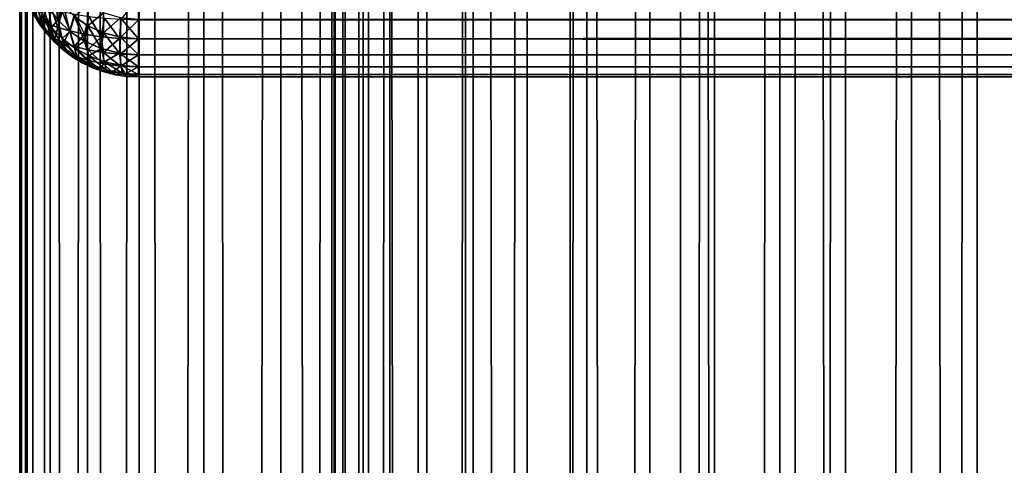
# Model space of a CAD drawing. Extents: x -265 to 265, y 0 to 1307.
# Tile 292 of 436: x -265 to -248.44, y 978.47 to 985.96. Entities that reach past the tile are written whole.
import ezdxf

# ---------------------------------------------------------------- set-up
doc = ezdxf.new("R2010")
doc.units = 0
doc.header["$LTSCALE"] = 65.185185
for name, color, linetype in [('124', 7, 'CONTINUOUS'), ('125', 7, 'CONTINUOUS'), ('126', 7, 'CONTINUOUS'), ('133', 7, 'CONTINUOUS'), ('141', 7, 'CONTINUOUS'), ('143', 7, 'CONTINUOUS'), ('3', 7, 'CONTINUOUS'), ('4', 7, 'CONTINUOUS')]:
    doc.layers.add(name, color=color, linetype=linetype)

msp = doc.modelspace()

# ---------------------------------------------------------------- linework, layer by layer
at = {"layer": '124', "color": 7, "linetype": 'CONTINUOUS'}
for points in [[(-263, 985.962, 15.169), (-263, 986.322, 15.043), (263, 985.964, 15.168), (-263, 985.962, 15.169)], [(263, 985.641, 15.37), (-263, 985.962, 15.169), (263, 985.964, 15.168), (263, 985.641, 15.37)], [(-263, 985.639, 15.371), (-263, 985.962, 15.169), (263, 985.641, 15.37), (-263, 985.639, 15.371)], [(263, 985.371, 15.639), (-263, 985.639, 15.371), (263, 985.641, 15.37), (263, 985.371, 15.639)], [(-263, 985.37, 15.641), (-263, 985.639, 15.371), (263, 985.371, 15.639), (-263, 985.37, 15.641)], [(263, 985.169, 15.962), (-263, 985.37, 15.641), (263, 985.371, 15.639), (263, 985.169, 15.962)], [(-263, 985.168, 15.964), (-263, 985.37, 15.641), (263, 985.169, 15.962), (-263, 985.168, 15.964)], [(263, 985.043, 16.322), (-263, 985.168, 15.964), (263, 985.169, 15.962), (263, 985.043, 16.322)], [(-263, 985.042, 16.324), (-263, 985.168, 15.964), (263, 985.043, 16.322), (-263, 985.042, 16.324)], [(263, 985, 16.7), (-263, 985.042, 16.324), (263, 985.043, 16.322), (263, 985, 16.7)], [(-263, 985, 16.7), (-263, 985.042, 16.324), (263, 985, 16.7), (-263, 985, 16.7)]]:
    msp.add_3dface(points, dxfattribs=at)
at = {"layer": '125', "color": 7, "linetype": 'CONTINUOUS'}
for points in [[(-263, 985, 16.7), (263, 985, 16.7), (-263, 985, 23.3), (-263, 985, 16.7)], [(-263, 985, 23.3), (263, 985, 16.7), (263, 985, 23.3), (-263, 985, 23.3)]]:
    msp.add_3dface(points, dxfattribs=at)
at = {"layer": '126', "color": 7, "linetype": 'CONTINUOUS'}
for points in [[(263, 986.322, 24.957), (-263, 985.964, 24.832), (263, 985.962, 24.831), (263, 986.322, 24.957)], [(-263, 985.964, 24.832), (-263, 985.641, 24.63), (263, 985.962, 24.831), (-263, 985.964, 24.832)], [(263, 985.962, 24.831), (-263, 985.641, 24.63), (263, 985.639, 24.629), (263, 985.962, 24.831)], [(-263, 985.641, 24.63), (-263, 985.371, 24.361), (263, 985.639, 24.629), (-263, 985.641, 24.63)], [(263, 985.639, 24.629), (-263, 985.371, 24.361), (263, 985.37, 24.359), (263, 985.639, 24.629)], [(-263, 985.371, 24.361), (-263, 985.169, 24.038), (263, 985.37, 24.359), (-263, 985.371, 24.361)], [(263, 985.37, 24.359), (-263, 985.169, 24.038), (263, 985.168, 24.036), (263, 985.37, 24.359)], [(-263, 985.169, 24.038), (-263, 985.043, 23.678), (263, 985.168, 24.036), (-263, 985.169, 24.038)], [(263, 985.168, 24.036), (-263, 985.043, 23.678), (263, 985.042, 23.676), (263, 985.168, 24.036)], [(-263, 985.043, 23.678), (-263, 985, 23.3), (263, 985.042, 23.676), (-263, 985.043, 23.678)], [(-263, 985, 23.3), (263, 985, 23.3), (263, 985.042, 23.676), (-263, 985, 23.3)]]:
    msp.add_3dface(points, dxfattribs=at)
at = {"layer": '133', "color": 7, "linetype": 'CONTINUOUS'}
for points in [[(-264.761, 986.052, 16.858), (-264.659, 985.884, 16.833), (-264.761, 986.052, 23.142), (-264.761, 986.052, 16.858)], [(-264.761, 986.052, 23.142), (-264.659, 985.884, 16.833), (-264.659, 985.884, 23.167), (-264.761, 986.052, 23.142)], [(-264.578, 985.771, 16.816), (-264.542, 985.726, 16.809), (-264.659, 985.884, 23.167), (-264.578, 985.771, 16.816)], [(-264.659, 985.884, 23.167), (-264.542, 985.726, 16.809), (-264.542, 985.726, 23.191), (-264.659, 985.884, 23.167)], [(-264.659, 985.884, 16.833), (-264.578, 985.771, 16.816), (-264.659, 985.884, 23.167), (-264.659, 985.884, 16.833)], [(-264.542, 985.726, 16.809), (-264.409, 985.581, 16.787), (-264.542, 985.726, 23.191), (-264.542, 985.726, 16.809)], [(-264.542, 985.726, 23.191), (-264.409, 985.581, 16.787), (-264.409, 985.581, 23.213), (-264.542, 985.726, 23.191)], [(-264.315, 985.493, 16.774), (-264.264, 985.45, 16.767), (-264.409, 985.581, 23.213), (-264.315, 985.493, 16.774)], [(-264.409, 985.581, 23.213), (-264.264, 985.45, 16.767), (-264.264, 985.45, 23.233), (-264.409, 985.581, 23.213)], [(-264.409, 985.581, 16.787), (-264.315, 985.493, 16.774), (-264.409, 985.581, 23.213), (-264.409, 985.581, 16.787)], [(-264.264, 985.45, 16.767), (-264.106, 985.333, 16.75), (-264.264, 985.45, 23.233), (-264.264, 985.45, 16.767)], [(-264.264, 985.45, 23.233), (-264.106, 985.333, 16.75), (-264.106, 985.333, 23.25), (-264.264, 985.45, 23.233)], [(-263.941, 985.235, 16.735), (-263.938, 985.233, 16.735), (-264.106, 985.333, 23.25), (-263.941, 985.235, 16.735)], [(-264.106, 985.333, 23.25), (-263.938, 985.233, 16.735), (-263.938, 985.233, 23.265), (-264.106, 985.333, 23.25)], [(-264.106, 985.333, 16.75), (-263.941, 985.235, 16.735), (-264.106, 985.333, 23.25), (-264.106, 985.333, 16.75)], [(-263.938, 985.233, 16.735), (-263.761, 985.15, 16.723), (-263.938, 985.233, 23.265), (-263.938, 985.233, 16.735)], [(-263.938, 985.233, 23.265), (-263.761, 985.15, 16.723), (-263.761, 985.15, 23.277), (-263.938, 985.233, 23.265)], [(-263.761, 985.15, 16.723), (-263.577, 985.085, 16.713), (-263.761, 985.15, 23.277), (-263.761, 985.15, 16.723)], [(-263.761, 985.15, 23.277), (-263.577, 985.085, 16.713), (-263.577, 985.085, 23.287), (-263.761, 985.15, 23.277)], [(-263.577, 985.085, 16.713), (-263.387, 985.038, 16.706), (-263.577, 985.085, 23.287), (-263.577, 985.085, 16.713)], [(-263.577, 985.085, 23.287), (-263.387, 985.038, 16.706), (-263.387, 985.038, 23.294), (-263.577, 985.085, 23.287)], [(-263.387, 985.038, 16.706), (-263.195, 985.009, 16.701), (-263.387, 985.038, 23.294), (-263.387, 985.038, 16.706)], [(-263.387, 985.038, 23.294), (-263.195, 985.009, 16.701), (-263.195, 985.009, 23.299), (-263.387, 985.038, 23.294)], [(-263, 985, 16.7), (-263, 985, 23.3), (-263.195, 985.009, 23.299), (-263, 985, 16.7)], [(-263.195, 985.009, 16.701), (-263, 985, 16.7), (-263.195, 985.009, 23.299), (-263.195, 985.009, 16.701)]]:
    msp.add_3dface(points, dxfattribs=at)
at = {"layer": '141', "color": 7, "linetype": 'CONTINUOUS'}
for points in [[(-263, 986.322, 15.043), (-263, 985.962, 15.169), (-263.292, 985.969, 15.19), (-263, 986.322, 15.043)], [(-264.728, 986.237, 16.24), (-264.611, 986.191, 16.029), (-264.64, 985.952, 16.394), (-264.728, 986.237, 16.24)], [(-264.722, 986.01, 16.626), (-264.728, 986.237, 16.24), (-264.64, 985.952, 16.394), (-264.722, 986.01, 16.626)], [(-264.64, 985.952, 16.394), (-264.611, 986.191, 16.029), (-264.518, 985.891, 16.169), (-264.64, 985.952, 16.394)], [(-264.611, 986.191, 16.029), (-264.464, 986.144, 15.831), (-264.518, 985.891, 16.169), (-264.611, 986.191, 16.029)], [(-264.518, 985.891, 16.169), (-264.464, 986.144, 15.831), (-264.357, 985.831, 15.958), (-264.518, 985.891, 16.169)], [(-264.464, 986.144, 15.831), (-264.285, 986.098, 15.649), (-264.357, 985.831, 15.958), (-264.464, 986.144, 15.831)], [(-264.659, 985.884, 16.833), (-264.761, 986.052, 16.858), (-264.722, 986.01, 16.626), (-264.659, 985.884, 16.833)], [(-264.578, 985.771, 16.816), (-264.659, 985.884, 16.833), (-264.722, 986.01, 16.626), (-264.578, 985.771, 16.816)], [(-264.578, 985.771, 16.816), (-264.722, 986.01, 16.626), (-264.64, 985.952, 16.394), (-264.578, 985.771, 16.816)], [(-264.357, 985.831, 15.958), (-264.285, 986.098, 15.649), (-264.154, 985.773, 15.766), (-264.357, 985.831, 15.958)], [(-264.285, 986.098, 15.649), (-264.076, 986.056, 15.488), (-264.154, 985.773, 15.766), (-264.285, 986.098, 15.649)], [(-264.154, 985.773, 15.766), (-264.076, 986.056, 15.488), (-263.91, 985.72, 15.604), (-264.154, 985.773, 15.766)], [(-264.076, 986.056, 15.488), (-263.837, 986.018, 15.354), (-263.91, 985.72, 15.604), (-264.076, 986.056, 15.488)], [(-263.91, 985.72, 15.604), (-263.837, 986.018, 15.354), (-263.631, 985.677, 15.478), (-263.91, 985.72, 15.604)], [(-263.837, 986.018, 15.354), (-263.574, 985.988, 15.253), (-263.631, 985.677, 15.478), (-263.837, 986.018, 15.354)], [(-263.631, 985.677, 15.478), (-263.574, 985.988, 15.253), (-263.323, 985.649, 15.399), (-263.631, 985.677, 15.478)], [(-263.574, 985.988, 15.253), (-263.292, 985.969, 15.19), (-263.323, 985.649, 15.399), (-263.574, 985.988, 15.253)], [(-263.292, 985.969, 15.19), (-263, 985.962, 15.169), (-263.323, 985.649, 15.399), (-263.292, 985.969, 15.19)], [(-264.578, 985.771, 16.816), (-264.64, 985.952, 16.394), (-264.512, 985.708, 16.602), (-264.578, 985.771, 16.816)], [(-264.64, 985.952, 16.394), (-264.518, 985.891, 16.169), (-264.512, 985.708, 16.602), (-264.64, 985.952, 16.394)], [(-264.518, 985.891, 16.169), (-264.357, 985.831, 15.958), (-264.408, 985.643, 16.394), (-264.518, 985.891, 16.169)], [(-264.512, 985.708, 16.602), (-264.518, 985.891, 16.169), (-264.408, 985.643, 16.394), (-264.512, 985.708, 16.602)], [(-264.408, 985.643, 16.394), (-264.357, 985.831, 15.958), (-264.264, 985.577, 16.196), (-264.408, 985.643, 16.394)], [(-264.357, 985.831, 15.958), (-264.154, 985.773, 15.766), (-264.264, 985.577, 16.196), (-264.357, 985.831, 15.958)], [(-263, 985.962, 15.169), (-263, 985.639, 15.371), (-263.323, 985.649, 15.399), (-263, 985.962, 15.169)], [(-264.542, 985.726, 16.809), (-264.578, 985.771, 16.816), (-264.512, 985.708, 16.602), (-264.542, 985.726, 16.809)], [(-264.409, 985.581, 16.787), (-264.542, 985.726, 16.809), (-264.512, 985.708, 16.602), (-264.409, 985.581, 16.787)], [(-264.409, 985.581, 16.787), (-264.512, 985.708, 16.602), (-264.408, 985.643, 16.394), (-264.409, 985.581, 16.787)], [(-264.315, 985.493, 16.774), (-264.409, 985.581, 16.787), (-264.408, 985.643, 16.394), (-264.315, 985.493, 16.774)], [(-264.315, 985.493, 16.774), (-264.408, 985.643, 16.394), (-264.205, 985.417, 16.567), (-264.315, 985.493, 16.774)], [(-264.408, 985.643, 16.394), (-264.264, 985.577, 16.196), (-264.205, 985.417, 16.567), (-264.408, 985.643, 16.394)], [(-264.264, 985.577, 16.196), (-264.154, 985.773, 15.766), (-264.079, 985.514, 16.016), (-264.264, 985.577, 16.196)], [(-264.154, 985.773, 15.766), (-263.91, 985.72, 15.604), (-264.079, 985.514, 16.016), (-264.154, 985.773, 15.766)], [(-264.079, 985.514, 16.016), (-263.91, 985.72, 15.604), (-263.854, 985.457, 15.862), (-264.079, 985.514, 16.016)], [(-263.91, 985.72, 15.604), (-263.631, 985.677, 15.478), (-263.854, 985.457, 15.862), (-263.91, 985.72, 15.604)], [(-263.854, 985.457, 15.862), (-263.631, 985.677, 15.478), (-263.593, 985.411, 15.742), (-263.854, 985.457, 15.862)], [(-263.631, 985.677, 15.478), (-263.323, 985.649, 15.399), (-263.593, 985.411, 15.742), (-263.631, 985.677, 15.478)], [(-263.593, 985.411, 15.742), (-263.323, 985.649, 15.399), (-263.304, 985.381, 15.667), (-263.593, 985.411, 15.742)], [(-263.323, 985.649, 15.399), (-263, 985.639, 15.371), (-263.304, 985.381, 15.667), (-263.323, 985.649, 15.399)], [(-263, 985.639, 15.371), (-263, 985.37, 15.641), (-263.304, 985.381, 15.667), (-263, 985.639, 15.371)], [(-264.264, 985.45, 16.767), (-264.315, 985.493, 16.774), (-264.205, 985.417, 16.567), (-264.264, 985.45, 16.767)], [(-264.264, 985.577, 16.196), (-264.079, 985.514, 16.016), (-264.047, 985.342, 16.376), (-264.264, 985.577, 16.196)], [(-264.205, 985.417, 16.567), (-264.264, 985.577, 16.196), (-264.047, 985.342, 16.376), (-264.205, 985.417, 16.567)], [(-264.079, 985.514, 16.016), (-263.854, 985.457, 15.862), (-263.84, 985.274, 16.209), (-264.079, 985.514, 16.016)], [(-264.047, 985.342, 16.376), (-264.079, 985.514, 16.016), (-263.84, 985.274, 16.209), (-264.047, 985.342, 16.376)], [(-264.106, 985.333, 16.75), (-264.264, 985.45, 16.767), (-264.205, 985.417, 16.567), (-264.106, 985.333, 16.75)], [(-264.106, 985.333, 16.75), (-264.205, 985.417, 16.567), (-264.047, 985.342, 16.376), (-264.106, 985.333, 16.75)], [(-263.941, 985.235, 16.735), (-264.106, 985.333, 16.75), (-264.047, 985.342, 16.376), (-263.941, 985.235, 16.735)], [(-263.941, 985.235, 16.735), (-264.047, 985.342, 16.376), (-263.805, 985.174, 16.601), (-263.941, 985.235, 16.735)], [(-264.047, 985.342, 16.376), (-263.84, 985.274, 16.209), (-263.805, 985.174, 16.601), (-264.047, 985.342, 16.376)], [(-263.854, 985.457, 15.862), (-263.593, 985.411, 15.742), (-263.59, 985.218, 16.077), (-263.854, 985.457, 15.862)], [(-263.84, 985.274, 16.209), (-263.854, 985.457, 15.862), (-263.59, 985.218, 16.077), (-263.84, 985.274, 16.209)], [(-263.593, 985.411, 15.742), (-263.304, 985.381, 15.667), (-263.305, 985.181, 15.993), (-263.593, 985.411, 15.742)], [(-263.59, 985.218, 16.077), (-263.593, 985.411, 15.742), (-263.305, 985.181, 15.993), (-263.59, 985.218, 16.077)], [(-263.304, 985.381, 15.667), (-263, 985.37, 15.641), (-263.305, 985.181, 15.993), (-263.304, 985.381, 15.667)], [(-263, 985.37, 15.641), (-263, 985.168, 15.964), (-263.305, 985.181, 15.993), (-263, 985.37, 15.641)], [(-263.938, 985.233, 16.735), (-263.941, 985.235, 16.735), (-263.805, 985.174, 16.601), (-263.938, 985.233, 16.735)], [(-263.761, 985.15, 16.723), (-263.938, 985.233, 16.735), (-263.805, 985.174, 16.601), (-263.761, 985.15, 16.723)], [(-263.84, 985.274, 16.209), (-263.59, 985.218, 16.077), (-263.638, 985.121, 16.486), (-263.84, 985.274, 16.209)], [(-263.805, 985.174, 16.601), (-263.84, 985.274, 16.209), (-263.638, 985.121, 16.486), (-263.805, 985.174, 16.601)], [(-263.761, 985.15, 16.723), (-263.805, 985.174, 16.601), (-263.638, 985.121, 16.486), (-263.761, 985.15, 16.723)], [(-263.577, 985.085, 16.713), (-263.761, 985.15, 16.723), (-263.638, 985.121, 16.486), (-263.577, 985.085, 16.713)], [(-263.638, 985.121, 16.486), (-263.59, 985.218, 16.077), (-263.443, 985.079, 16.398), (-263.638, 985.121, 16.486)], [(-263.59, 985.218, 16.077), (-263.305, 985.181, 15.993), (-263.443, 985.079, 16.398), (-263.59, 985.218, 16.077)], [(-263.443, 985.079, 16.398), (-263.305, 985.181, 15.993), (-263.227, 985.052, 16.343), (-263.443, 985.079, 16.398)], [(-263.305, 985.181, 15.993), (-263, 985.168, 15.964), (-263.227, 985.052, 16.343), (-263.305, 985.181, 15.993)], [(-263, 985.168, 15.964), (-263, 985.042, 16.324), (-263.227, 985.052, 16.343), (-263, 985.168, 15.964)], [(-263.577, 985.085, 16.713), (-263.638, 985.121, 16.486), (-263.443, 985.079, 16.398), (-263.577, 985.085, 16.713)], [(-263.387, 985.038, 16.706), (-263.577, 985.085, 16.713), (-263.443, 985.079, 16.398), (-263.387, 985.038, 16.706)], [(-263.387, 985.038, 16.706), (-263.443, 985.079, 16.398), (-263.227, 985.052, 16.343), (-263.387, 985.038, 16.706)], [(-263.195, 985.009, 16.701), (-263.387, 985.038, 16.706), (-263.227, 985.052, 16.343), (-263.195, 985.009, 16.701)], [(-263, 985.042, 16.324), (-263.195, 985.009, 16.701), (-263.227, 985.052, 16.343), (-263, 985.042, 16.324)], [(-263, 985.042, 16.324), (-263, 985, 16.7), (-263.195, 985.009, 16.701), (-263, 985.042, 16.324)]]:
    msp.add_3dface(points, dxfattribs=at)
at = {"layer": '143', "color": 7, "linetype": 'CONTINUOUS'}
for points in [[(-264.518, 986.169, 24.109), (-264.357, 985.958, 24.169), (-264.408, 986.394, 24.357), (-264.518, 986.169, 24.109)], [(-264.408, 986.394, 24.357), (-264.357, 985.958, 24.169), (-264.264, 986.196, 24.423), (-264.408, 986.394, 24.357)], [(-264.761, 986.052, 23.142), (-264.659, 985.884, 23.167), (-264.83, 986.263, 23.431), (-264.761, 986.052, 23.142)], [(-264.83, 986.263, 23.431), (-264.659, 985.884, 23.167), (-264.725, 986.045, 23.47), (-264.83, 986.263, 23.431)], [(-264.725, 986.045, 23.47), (-264.592, 985.839, 23.508), (-264.728, 986.24, 23.763), (-264.725, 986.045, 23.47)], [(-264.728, 986.24, 23.763), (-264.592, 985.839, 23.508), (-264.611, 986.029, 23.809), (-264.728, 986.24, 23.763)], [(-264.611, 986.029, 23.809), (-264.464, 985.831, 23.856), (-264.518, 986.169, 24.109), (-264.611, 986.029, 23.809)], [(-264.518, 986.169, 24.109), (-264.464, 985.831, 23.856), (-264.357, 985.958, 24.169), (-264.518, 986.169, 24.109)], [(-264.357, 985.958, 24.169), (-264.154, 985.766, 24.227), (-264.264, 986.196, 24.423), (-264.357, 985.958, 24.169)], [(-264.264, 986.196, 24.423), (-264.154, 985.766, 24.227), (-264.079, 986.016, 24.486), (-264.264, 986.196, 24.423)], [(-264.079, 986.016, 24.486), (-263.854, 985.862, 24.543), (-263.84, 986.209, 24.726), (-264.079, 986.016, 24.486)], [(-263.84, 986.209, 24.726), (-263.854, 985.862, 24.543), (-263.59, 986.077, 24.782), (-263.84, 986.209, 24.726)], [(-264.659, 985.884, 23.167), (-264.542, 985.726, 23.191), (-264.725, 986.045, 23.47), (-264.659, 985.884, 23.167)], [(-264.725, 986.045, 23.47), (-264.542, 985.726, 23.191), (-264.592, 985.839, 23.508), (-264.725, 986.045, 23.47)], [(-264.592, 985.839, 23.508), (-264.431, 985.649, 23.545), (-264.611, 986.029, 23.809), (-264.592, 985.839, 23.508)], [(-264.611, 986.029, 23.809), (-264.431, 985.649, 23.545), (-264.464, 985.831, 23.856), (-264.611, 986.029, 23.809)], [(-264.154, 985.766, 24.227), (-263.91, 985.604, 24.28), (-264.079, 986.016, 24.486), (-264.154, 985.766, 24.227)], [(-264.079, 986.016, 24.486), (-263.91, 985.604, 24.28), (-263.854, 985.862, 24.543), (-264.079, 986.016, 24.486)], [(-263.854, 985.862, 24.543), (-263.593, 985.742, 24.589), (-263.59, 986.077, 24.782), (-263.854, 985.862, 24.543)], [(-263.59, 986.077, 24.782), (-263.593, 985.742, 24.589), (-263.305, 985.993, 24.819), (-263.59, 986.077, 24.782)], [(-263.593, 985.742, 24.589), (-263.304, 985.667, 24.619), (-263.305, 985.993, 24.819), (-263.593, 985.742, 24.589)], [(-263, 985.641, 24.63), (-263, 985.964, 24.832), (-263.305, 985.993, 24.819), (-263, 985.641, 24.63)], [(-263.304, 985.667, 24.619), (-263, 985.641, 24.63), (-263.305, 985.993, 24.819), (-263.304, 985.667, 24.619)], [(-264.542, 985.726, 23.191), (-264.409, 985.581, 23.213), (-264.592, 985.839, 23.508), (-264.542, 985.726, 23.191)], [(-264.592, 985.839, 23.508), (-264.409, 985.581, 23.213), (-264.431, 985.649, 23.545), (-264.592, 985.839, 23.508)], [(-264.464, 985.831, 23.856), (-264.285, 985.649, 23.902), (-264.357, 985.958, 24.169), (-264.464, 985.831, 23.856)], [(-264.431, 985.649, 23.545), (-264.244, 985.478, 23.579), (-264.464, 985.831, 23.856), (-264.431, 985.649, 23.545)], [(-264.464, 985.831, 23.856), (-264.244, 985.478, 23.579), (-264.285, 985.649, 23.902), (-264.464, 985.831, 23.856)], [(-264.357, 985.958, 24.169), (-264.285, 985.649, 23.902), (-264.154, 985.766, 24.227), (-264.357, 985.958, 24.169)], [(-263.91, 985.604, 24.28), (-263.631, 985.478, 24.323), (-263.854, 985.862, 24.543), (-263.91, 985.604, 24.28)], [(-263.854, 985.862, 24.543), (-263.631, 985.478, 24.323), (-263.593, 985.742, 24.589), (-263.854, 985.862, 24.543)], [(-264.409, 985.581, 23.213), (-264.264, 985.45, 23.233), (-264.431, 985.649, 23.545), (-264.409, 985.581, 23.213)], [(-264.431, 985.649, 23.545), (-264.264, 985.45, 23.233), (-264.244, 985.478, 23.579), (-264.431, 985.649, 23.545)], [(-264.285, 985.649, 23.902), (-264.076, 985.488, 23.944), (-264.154, 985.766, 24.227), (-264.285, 985.649, 23.902)], [(-264.244, 985.478, 23.579), (-264.032, 985.33, 23.611), (-264.285, 985.649, 23.902), (-264.244, 985.478, 23.579)], [(-264.285, 985.649, 23.902), (-264.032, 985.33, 23.611), (-264.076, 985.488, 23.944), (-264.285, 985.649, 23.902)], [(-264.154, 985.766, 24.227), (-264.076, 985.488, 23.944), (-263.91, 985.604, 24.28), (-264.154, 985.766, 24.227)], [(-263.631, 985.478, 24.323), (-263.323, 985.399, 24.351), (-263.593, 985.742, 24.589), (-263.631, 985.478, 24.323)], [(-263.593, 985.742, 24.589), (-263.323, 985.399, 24.351), (-263.304, 985.667, 24.619), (-263.593, 985.742, 24.589)], [(-263.323, 985.399, 24.351), (-263, 985.371, 24.361), (-263.304, 985.667, 24.619), (-263.323, 985.399, 24.351)], [(-263, 985.371, 24.361), (-263, 985.641, 24.63), (-263.304, 985.667, 24.619), (-263, 985.371, 24.361)], [(-264.264, 985.45, 23.233), (-264.106, 985.333, 23.25), (-264.244, 985.478, 23.579), (-264.264, 985.45, 23.233)], [(-264.106, 985.333, 23.25), (-263.938, 985.233, 23.265), (-264.244, 985.478, 23.579), (-264.106, 985.333, 23.25)], [(-264.244, 985.478, 23.579), (-263.938, 985.233, 23.265), (-264.032, 985.33, 23.611), (-264.244, 985.478, 23.579)], [(-264.076, 985.488, 23.944), (-263.837, 985.354, 23.982), (-263.91, 985.604, 24.28), (-264.076, 985.488, 23.944)], [(-264.032, 985.33, 23.611), (-263.797, 985.208, 23.639), (-264.076, 985.488, 23.944), (-264.032, 985.33, 23.611)], [(-264.076, 985.488, 23.944), (-263.797, 985.208, 23.639), (-263.837, 985.354, 23.982), (-264.076, 985.488, 23.944)], [(-263.91, 985.604, 24.28), (-263.837, 985.354, 23.982), (-263.631, 985.478, 24.323), (-263.91, 985.604, 24.28)], [(-263.837, 985.354, 23.982), (-263.574, 985.253, 24.012), (-263.631, 985.478, 24.323), (-263.837, 985.354, 23.982)], [(-263.631, 985.478, 24.323), (-263.574, 985.253, 24.012), (-263.323, 985.399, 24.351), (-263.631, 985.478, 24.323)], [(-263.938, 985.233, 23.265), (-263.761, 985.15, 23.277), (-264.032, 985.33, 23.611), (-263.938, 985.233, 23.265)], [(-264.032, 985.33, 23.611), (-263.761, 985.15, 23.277), (-263.797, 985.208, 23.639), (-264.032, 985.33, 23.611)], [(-263.797, 985.208, 23.639), (-263.543, 985.118, 23.66), (-263.837, 985.354, 23.982), (-263.797, 985.208, 23.639)], [(-263.837, 985.354, 23.982), (-263.543, 985.118, 23.66), (-263.574, 985.253, 24.012), (-263.837, 985.354, 23.982)], [(-263.574, 985.253, 24.012), (-263.292, 985.19, 24.031), (-263.323, 985.399, 24.351), (-263.574, 985.253, 24.012)], [(-263, 985.169, 24.038), (-263, 985.371, 24.361), (-263.323, 985.399, 24.351), (-263, 985.169, 24.038)], [(-263.292, 985.19, 24.031), (-263, 985.169, 24.038), (-263.323, 985.399, 24.351), (-263.292, 985.19, 24.031)], [(-263.761, 985.15, 23.277), (-263.577, 985.085, 23.287), (-263.797, 985.208, 23.639), (-263.761, 985.15, 23.277)], [(-263.797, 985.208, 23.639), (-263.577, 985.085, 23.287), (-263.543, 985.118, 23.66), (-263.797, 985.208, 23.639)], [(-263.543, 985.118, 23.66), (-263.276, 985.062, 23.674), (-263.574, 985.253, 24.012), (-263.543, 985.118, 23.66)], [(-263.574, 985.253, 24.012), (-263.276, 985.062, 23.674), (-263.292, 985.19, 24.031), (-263.574, 985.253, 24.012)], [(-263, 985.043, 23.678), (-263, 985.169, 24.038), (-263.292, 985.19, 24.031), (-263, 985.043, 23.678)], [(-263.276, 985.062, 23.674), (-263, 985.043, 23.678), (-263.292, 985.19, 24.031), (-263.276, 985.062, 23.674)], [(-263.577, 985.085, 23.287), (-263.387, 985.038, 23.294), (-263.543, 985.118, 23.66), (-263.577, 985.085, 23.287)], [(-263.543, 985.118, 23.66), (-263.387, 985.038, 23.294), (-263.276, 985.062, 23.674), (-263.543, 985.118, 23.66)], [(-263.387, 985.038, 23.294), (-263.195, 985.009, 23.299), (-263.276, 985.062, 23.674), (-263.387, 985.038, 23.294)], [(-263, 985, 23.3), (-263, 985.043, 23.678), (-263.276, 985.062, 23.674), (-263, 985, 23.3)], [(-263.195, 985.009, 23.299), (-263, 985, 23.3), (-263.276, 985.062, 23.674), (-263.195, 985.009, 23.299)]]:
    msp.add_3dface(points, dxfattribs=at)
at = {"layer": '3', "color": 7, "linetype": 'CONTINUOUS'}
for points in [[(-265, 1), (-264.872, 1, 1.958), (-265, 1299), (-265, 1)], [(-265, 1299), (-264.872, 1, 1.958), (-264.872, 1299, 1.958), (-265, 1299)], [(-264.872, 1, 1.958), (-264.489, 1, 3.882), (-264.872, 1299, 1.958), (-264.872, 1, 1.958)], [(-264.872, 1299, 1.958), (-264.489, 1, 3.882), (-264.489, 1299, 3.882), (-264.872, 1299, 1.958)], [(-264.489, 1, 3.882), (-263.858, 1, 5.74), (-264.489, 1299, 3.882), (-264.489, 1, 3.882)], [(-264.489, 1299, 3.882), (-263.858, 1, 5.74), (-263.858, 1299, 5.74), (-264.489, 1299, 3.882)], [(-263.858, 1, 5.74), (-262.99, 1, 7.5), (-263.858, 1299, 5.74), (-263.858, 1, 5.74)], [(-263.858, 1299, 5.74), (-262.99, 1, 7.5), (-262.99, 1299, 7.5), (-263.858, 1299, 5.74)], [(-262.99, 1, 7.5), (-261.9, 1, 9.131), (-262.99, 1299, 7.5), (-262.99, 1, 7.5)], [(-262.99, 1299, 7.5), (-261.9, 1, 9.131), (-261.9, 1299, 9.131), (-262.99, 1299, 7.5)], [(-261.9, 1, 9.131), (-260.607, 1, 10.607), (-261.9, 1299, 9.131), (-261.9, 1, 9.131)], [(-261.9, 1299, 9.131), (-260.607, 1, 10.607), (-260.607, 1299, 10.607), (-261.9, 1299, 9.131)], [(-260.607, 1, 10.607), (-259.131, 1, 11.9), (-260.607, 1299, 10.607), (-260.607, 1, 10.607)], [(-260.607, 1299, 10.607), (-259.131, 1, 11.9), (-259.131, 1299, 11.9), (-260.607, 1299, 10.607)], [(-259.131, 1, 11.9), (-257.5, 1, 12.99), (-259.131, 1299, 11.9), (-259.131, 1, 11.9)], [(-259.131, 1299, 11.9), (-257.5, 1, 12.99), (-257.5, 1299, 12.99), (-259.131, 1299, 11.9)], [(-257.5, 1, 12.99), (-255.74, 1, 13.858), (-257.5, 1299, 12.99), (-257.5, 1, 12.99)], [(-257.5, 1299, 12.99), (-255.74, 1, 13.858), (-255.74, 1299, 13.858), (-257.5, 1299, 12.99)], [(-255.74, 1, 13.858), (-253.882, 1, 14.489), (-255.74, 1299, 13.858), (-255.74, 1, 13.858)], [(-255.74, 1299, 13.858), (-253.882, 1, 14.489), (-253.882, 1299, 14.489), (-255.74, 1299, 13.858)], [(-253.882, 1, 14.489), (-251.958, 1, 14.872), (-253.882, 1299, 14.489), (-253.882, 1, 14.489)], [(-253.882, 1299, 14.489), (-251.958, 1, 14.872), (-251.958, 1299, 14.872), (-253.882, 1299, 14.489)], [(-251.958, 1, 14.872), (-250, 1, 15), (-251.958, 1299, 14.872), (-251.958, 1, 14.872)], [(-251.958, 1299, 14.872), (-250, 1, 15), (-250, 1299, 15), (-251.958, 1299, 14.872)], [(-250, 1, 15), (-248.042, 1, 14.872), (-250, 1299, 15), (-250, 1, 15)], [(-250, 1299, 15), (-248.042, 1, 14.872), (-248.042, 1299, 14.872), (-250, 1299, 15)]]:
    msp.add_3dface(points, dxfattribs=at)
at = {"layer": '4', "color": 7, "linetype": 'CONTINUOUS'}
for points in [[(-265, 1), (-265, 1299), (-264.872, 1299, -1.958), (-265, 1)], [(-264.872, 1, -1.958), (-265, 1), (-264.872, 1299, -1.958), (-264.872, 1, -1.958)], [(-264.489, 1, -3.882), (-264.872, 1, -1.958), (-264.489, 1299, -3.882), (-264.489, 1, -3.882)], [(-264.489, 1299, -3.882), (-264.872, 1, -1.958), (-264.872, 1299, -1.958), (-264.489, 1299, -3.882)], [(-263.858, 1, -5.74), (-264.489, 1, -3.882), (-263.858, 1299, -5.74), (-263.858, 1, -5.74)], [(-263.858, 1299, -5.74), (-264.489, 1, -3.882), (-264.489, 1299, -3.882), (-263.858, 1299, -5.74)], [(-262.99, 1, -7.5), (-263.858, 1, -5.74), (-262.99, 1299, -7.5), (-262.99, 1, -7.5)], [(-262.99, 1299, -7.5), (-263.858, 1, -5.74), (-263.858, 1299, -5.74), (-262.99, 1299, -7.5)], [(-261.9, 1, -9.131), (-262.99, 1, -7.5), (-261.9, 1299, -9.131), (-261.9, 1, -9.131)], [(-261.9, 1299, -9.131), (-262.99, 1, -7.5), (-262.99, 1299, -7.5), (-261.9, 1299, -9.131)], [(-260.607, 1, -10.607), (-261.9, 1, -9.131), (-260.607, 1299, -10.607), (-260.607, 1, -10.607)], [(-260.607, 1299, -10.607), (-261.9, 1, -9.131), (-261.9, 1299, -9.131), (-260.607, 1299, -10.607)], [(-260.607, 1, -10.607), (-260.607, 1299, -10.607), (-259.75, 1280, -11.399), (-260.607, 1, -10.607)], [(-260.607, 1, -10.607), (-259.75, 1280, -11.399), (-259.75, 20, -11.399), (-260.607, 1, -10.607)], [(-259.75, 1280, -11.399), (-259.695, 1278.967, -11.446), (-259.75, 20, -11.399), (-259.75, 1280, -11.399)], [(-259.75, 20, -11.399), (-259.695, 1278.967, -11.446), (-259.695, 21.033, -11.446), (-259.75, 20, -11.399)], [(-259.695, 1278.967, -11.446), (-259.525, 1277.917, -11.588), (-259.695, 21.033, -11.446), (-259.695, 1278.967, -11.446)], [(-259.695, 21.033, -11.446), (-259.525, 1277.917, -11.588), (-259.525, 22.082, -11.588), (-259.695, 21.033, -11.446)], [(-259.525, 1277.917, -11.588), (-259.224, 1276.842, -11.828), (-259.525, 22.082, -11.588), (-259.525, 1277.917, -11.588)], [(-259.525, 22.082, -11.588), (-259.224, 1276.842, -11.828), (-259.224, 23.158, -11.828), (-259.525, 22.082, -11.588)], [(-259.224, 1276.842, -11.828), (-258.772, 1275.745, -12.167), (-259.224, 23.158, -11.828), (-259.224, 1276.842, -11.828)], [(-259.224, 23.158, -11.828), (-258.772, 1275.745, -12.167), (-258.772, 24.255, -12.167), (-259.224, 23.158, -11.828)], [(-258.772, 1275.745, -12.167), (-258.153, 1274.653, -12.591), (-258.772, 24.255, -12.167), (-258.772, 1275.745, -12.167)], [(-258.772, 24.255, -12.167), (-258.153, 1274.653, -12.591), (-258.153, 25.347, -12.591), (-258.772, 24.255, -12.167)], [(-258.153, 1274.653, -12.591), (-257.374, 1273.621, -13.062), (-258.153, 25.347, -12.591), (-258.153, 1274.653, -12.591)], [(-258.153, 25.347, -12.591), (-257.374, 1273.621, -13.062), (-257.374, 26.379, -13.063), (-258.153, 25.347, -12.591)], [(-257.374, 1273.621, -13.062), (-256.461, 1272.698, -13.537), (-257.374, 26.379, -13.063), (-257.374, 1273.621, -13.062)], [(-257.374, 26.379, -13.063), (-256.461, 1272.698, -13.537), (-256.461, 27.302, -13.537), (-257.374, 26.379, -13.063)], [(-256.461, 1272.698, -13.537), (-255.458, 1271.921, -13.972), (-256.461, 27.302, -13.537), (-256.461, 1272.698, -13.537)], [(-256.461, 27.302, -13.537), (-255.458, 1271.921, -13.972), (-255.458, 28.079, -13.972), (-256.461, 27.302, -13.537)], [(-255.458, 1271.921, -13.972), (-254.401, 1271.3, -14.34), (-255.458, 28.079, -13.972), (-255.458, 1271.921, -13.972)], [(-255.458, 28.079, -13.972), (-254.401, 1271.3, -14.34), (-254.401, 28.7, -14.34), (-255.458, 28.079, -13.972)], [(-254.401, 1271.3, -14.34), (-253.314, 1270.831, -14.629), (-254.401, 28.7, -14.34), (-254.401, 1271.3, -14.34)], [(-254.401, 28.7, -14.34), (-253.314, 1270.831, -14.629), (-253.314, 29.169, -14.629), (-254.401, 28.7, -14.34)], [(-253.314, 1270.831, -14.629), (-252.214, 1270.505, -14.836), (-253.314, 29.169, -14.629), (-253.314, 1270.831, -14.629)], [(-253.314, 29.169, -14.629), (-252.214, 1270.505, -14.836), (-252.214, 29.495, -14.836), (-253.314, 29.169, -14.629)], [(-252.214, 1270.505, -14.836), (-251.108, 1270.313, -14.959), (-252.214, 29.495, -14.836), (-252.214, 1270.505, -14.836)], [(-248.892, 1270.313, -14.959), (-247.786, 1270.505, -14.836), (-248.892, 29.687, -14.959), (-248.892, 1270.313, -14.959)], [(-248.892, 29.687, -14.959), (-247.786, 1270.505, -14.836), (-247.786, 29.495, -14.836), (-248.892, 29.687, -14.959)], [(-252.214, 29.495, -14.836), (-251.108, 1270.313, -14.959), (-251.108, 29.687, -14.959), (-252.214, 29.495, -14.836)], [(-251.108, 1270.313, -14.959), (-250, 1270.25, -15), (-251.108, 29.687, -14.959), (-251.108, 1270.313, -14.959)], [(-251.108, 29.687, -14.959), (-250, 1270.25, -15), (-250, 29.75, -15), (-251.108, 29.687, -14.959)], [(-250, 1270.25, -15), (-248.892, 1270.313, -14.959), (-250, 29.75, -15), (-250, 1270.25, -15)], [(-250, 29.75, -15), (-248.892, 1270.313, -14.959), (-248.892, 29.687, -14.959), (-250, 29.75, -15)]]:
    msp.add_3dface(points, dxfattribs=at)

doc.saveas('drawing.dxf')
